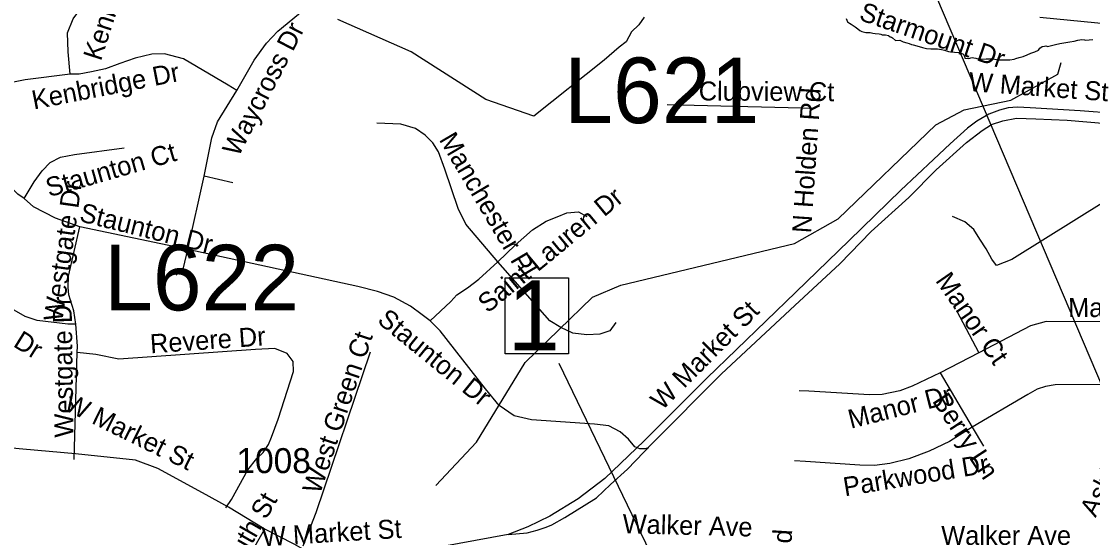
# Model space of a CAD drawing. Extents: x 1662474 to 1856135, y 779280 to 917889.
# Drawn here: x 1745538 to 1750894, y 845145 to 847728 of the extents above; entities that cross this region are included whole.
import ezdxf

# ---------------------------------------------------------------- set-up
doc = ezdxf.new("R2010")
doc.units = 0
for name, color, linetype in [('Exist Hydrographic Creek Single Shore', 7, 'Continuous'), ('Exist Hydrographic Misc Water Feature', 7, 'Continuous'), ('Exist Road Non-System Structure Non-Sys NCDOT Number Label', 7, 'Continuous'), ('Exist Road Non-System Type 51', 7, 'Continuous'), ('Exist Road Non-System Type 51 Label', 7, 'Continuous'), ('Exist Road Primary Interstate Structure Cantilever Sign Number Label', 7, 'Continuous'), ('Exist Road Secondary Structure Standard Bridge Number Label', 7, 'Continuous'), ('Exist Road Secondary Type 51 Divided Attributed', 7, 'Continuous'), ('Exist Road Secondary Type 51 Label', 7, 'Continuous'), ('Exist Road Secondary Type 51 Number Label', 7, 'Continuous'), ('Exist Road Secondary Type 51 Undivided 4 Lane Attributed', 7, 'Continuous')]:
    doc.layers.add(name, color=color, linetype=linetype)

msp = doc.modelspace()

# ---------------------------------------------------------------- linework, layer by layer
at = {"layer": 'Exist Hydrographic Creek Single Shore'}
for points in [[(1749661.8, 847742.9), (1749669.1, 847726.4), (1749679.4, 847718.8), (1749687, 847713.5), (1749692.2, 847710.3), (1749707.1, 847700.4), (1749720, 847690.4), (1749730.8, 847682.2), (1749740.5, 847677), (1749761, 847672.3), (1749782.2, 847671.8), (1749795.9, 847669.7), (1749806.9, 847667.3), (1749826.9, 847666.2), (1749835.2, 847663.1), (1749842.6, 847660.5), (1749858.9, 847660.8), (1749873.6, 847657.1), (1749882.2, 847651), (1749888, 847648.1), (1749893.2, 847645.5), (1749909.2, 847631.6), (1749929.8, 847633.2), (1749946.5, 847626.1), (1749965.4, 847619.8), (1749976.5, 847617.9), (1749988, 847612.9), (1749996.9, 847609.8), (1750015.9, 847605.6), (1750043.4, 847598)], [(1750043.4, 847598), (1750063.9, 847593), (1750084.9, 847590.7), (1750105.9, 847589.9), (1750119.2, 847589.9), (1750139.5, 847586.8), (1750153.4, 847584.6), (1750173.2, 847577.6), (1750183.8, 847576.2), (1750204.5, 847574.4), (1750225.8, 847572.6), (1750245.2, 847565.8), (1750251.2, 847561), (1750254.4, 847551.6), (1750255.2, 847544.4), (1750276.1, 847542.9), (1750285.4, 847546.1), (1750294.2, 847547.9), (1750299.8, 847546.1), (1750310.2, 847543.7), (1750321.1, 847541.3), (1750342.1, 847538.7), (1750362.5, 847539.8), (1750383.5, 847540.8), (1750394.9, 847540.8), (1750414.5, 847536.6), (1750424.5, 847535.6), (1750445.5, 847535.2), (1750459.9, 847534.8), (1750480.6, 847535.2), (1750501.4, 847539.2), (1750510.6, 847542.1), (1750526.6, 847547.1), (1750547.6, 847551.6), (1750567, 847559.7), (1750585.4, 847568.1), (1750604.8, 847575.2), (1750624, 847583.6), (1750626.9, 847588.8), (1750631.2, 847594.6), (1750642.4, 847601.4), (1750653.1, 847604.1), (1750660.4, 847606.1), (1750665.1, 847604.1), (1750668.6, 847602.2), (1750688.8, 847607.4), (1750709, 847612.2), (1750729.8, 847616.9), (1750750.8, 847619.8), (1750761, 847622.9), (1750781.1, 847626.1), (1750801.6, 847628.7), (1750820.8, 847633.9), (1750840.2, 847637.6), (1750854.4, 847635.8), (1750858.9, 847633.7), (1750876.4, 847635.2), (1750894.8, 847637.9)]]:
    msp.add_lwpolyline(points, dxfattribs=at)
at = {"layer": 'Exist Hydrographic Misc Water Feature'}
for points in [[(1748651.6, 847749.4), (1748624.9, 847710.9), (1748587.9, 847675.3), (1748561.2, 847624.9), (1748527, 847598.2), (1748451.4, 847534.5), (1748100.6, 847253.9), (1747859.7, 847337.6), (1747486.7, 847575), (1747120.6, 847736.7)], [(1747610.7, 845406.1), (1747812.7, 845621.9), (1748056.7, 846020.6), (1748393.6, 846348.6), (1748535.7, 846408), (1749403.7, 846616.8), (1749621.7, 846740.4), (1750109.7, 847209.7), (1750251.6, 847285.6), (1750485.8, 847333.3), (1750719.7, 847463.1), (1750736.7, 847521.8)]]:
    msp.add_lwpolyline(points, dxfattribs=at)
at = {"layer": 'Exist Road Non-System Structure Non-Sys NCDOT Number Label'}
msp.add_line((1751256.2, 845162.3), (1749923.3, 848302.4), dxfattribs=at)
at = {"layer": 'Exist Road Non-System Type 51'}
for p, q in [((1749506.4, 847291.9), (1748766.8, 847311.1)), ((1746369.9, 846585.9), (1746451.4, 846953.9)), ((1746595.1, 846919.5), (1746451.4, 846953.9)), ((1746369.9, 846585.9), (1745829.2, 846700.4)), ((1750214.5, 846281.8), (1750325.8, 846069.9)), ((1745801.4, 845535), (1745816.6, 846070.4)), ((1750325.8, 846069.9), (1750131.9, 845969.7)), ((1750131.9, 845969.7), (1750292.4, 845697.5)), ((1749475.9, 845877), (1749427.1, 845879.7)), ((1750292.4, 845697.5), (1750348.9, 845602.8)), ((1749458.4, 845525.4), (1749403.2, 845528.8))]:
    msp.add_line(p, q, dxfattribs=at)
for points in [[(1746614.6, 847381.8), (1746701.1, 847533.9), (1746762.6, 847619.2), (1746819.9, 847678.6), (1747159.1, 847958.9)], [(1745781.5, 847463.1), (1745771, 847575.7), (1745767.9, 847670.4), (1745797, 847741.2), (1745843.6, 847803.8), (1745853.1, 847838.2), (1745860.5, 847874.6)], [(1751165.1, 847750.2), (1751090.6, 847725.5), (1751049.9, 847719), (1750992.4, 847715.4), (1750920.2, 847719), (1750631, 847747.9)], [(1746614.6, 847381.8), (1746571, 847408), (1746347.9, 847540.2), (1746254.1, 847564.9), (1746189.4, 847564.2), (1746106.1, 847544.4), (1746029.2, 847517.2), (1745958.4, 847491.2), (1745887.5, 847474.7), (1745827.1, 847463.1), (1745781.5, 847463.1)], [(1745781.5, 847463.1), (1745557.4, 847436.1), (1745287.6, 847381.4)], [(1745551.1, 846841.4), (1745519.9, 846862.9), (1745461.6, 846923.4), (1745404.4, 847006.9), (1745364.4, 847077.5), (1745345.9, 847125.6), (1745324, 847209), (1745287.6, 847381.4)], [(1746451.4, 846953.9), (1746489.6, 847145), (1746518.8, 847224.5), (1746614.6, 847381.8)], [(1747919.8, 846524.5), (1747760.1, 846714), (1747721.9, 846791.2), (1747655.2, 846989.1), (1747622.9, 847074.4), (1747594.9, 847120.4), (1747556.2, 847158.9), (1747508.5, 847191.2), (1747434.5, 847212.9), (1747314.6, 847217.9)], [(1745551.1, 846841.4), (1745601.1, 846925.6), (1745640.9, 846980.7), (1745681.2, 847021.4), (1745733.5, 847047.6), (1745803.2, 847061), (1746052.1, 847095.4)], [(1745829.2, 846700.4), (1745708.5, 846742.4), (1745599.1, 846800.6), (1745551.1, 846841.4)], [(1751581.4, 846819.2), (1751223.1, 846844.2), (1751031.2, 846853.7), (1751004, 846852.6), (1750968.6, 846834.8), (1750489.6, 846536.4), (1750414.5, 846505.9), (1750390.6, 846537.7), (1750362.5, 846589.4), (1750331, 846638.9), (1750299.8, 846686.8), (1750255.9, 846725.4), (1750194, 846751.6)], [(1747919.8, 846524.5), (1748006.4, 846608.2), (1748093.9, 846684.9), (1748162.6, 846727.7), (1748216.6, 846750.5), (1748265.6, 846769.4), (1748324, 846775.7), (1748365.6, 846751.2)], [(1745810.4, 846212.7), (1745800.1, 846279.7), (1745774.9, 846359.7), (1745771, 846395.7), (1745774.1, 846452.6), (1745829.2, 846700.4)], [(1746312.1, 846457.9), (1746347.9, 846494.4), (1746369.9, 846585.9)], [(1747581.1, 846230), (1747542.6, 846260.2), (1747483.4, 846302.8), (1747400.1, 846347.4), (1747318.8, 846375.7), (1747219.9, 846401.7), (1746369.9, 846585.9)], [(1745810.4, 846212.7), (1745769.9, 846213.2), (1745616.6, 846230.9), (1745556.4, 846251.2), (1745489.6, 846290.2), (1745418.8, 846337.1), (1745274.1, 846429.8), (1745121.9, 846518.5), (1745047.4, 846539.5), (1744922.1, 846548.9), (1744561.1, 846553.4)], [(1747581.1, 846230), (1747684.4, 846326.6), (1747715.6, 846359.7), (1747767.9, 846395.4), (1747825.9, 846438.2), (1747919.8, 846524.5)], [(1748510.4, 846221.1), (1748480.1, 846178.9), (1748430.2, 846162.1), (1748364.6, 846159.9), (1748295.9, 846168.4), (1748234.5, 846196.2), (1748180.4, 846229.8), (1747919.8, 846524.5)], [(1745816.6, 846070.4), (1745817.5, 846103.5), (1745810.4, 846212.7)], [(1748605.1, 845599.6), (1748573.1, 845637.2), (1748532.4, 845674.7), (1748475.1, 845703.9), (1748404.2, 845712.8), (1748088.6, 845734), (1748001.1, 845753.7), (1747927.1, 845805.7), (1747858.4, 845889.1), (1747631.4, 846178.9), (1747581.1, 846230)], [(1751384.6, 846179.9), (1751260.4, 846216.4), (1751144.9, 846223.8), (1750661.5, 846225.9), (1750583.5, 846203.8), (1750325.8, 846069.9)], [(1746560.5, 845293.4), (1746588.4, 845336.1), (1746669.4, 845483.1), (1746714.4, 845539.8), (1746746.1, 845571.2), (1746773.1, 845610.4), (1746788.9, 845647.7), (1746821.4, 845737.7), (1746898, 845976.5), (1746895.9, 846026.4), (1746866.5, 846066.5), (1746805.4, 846091.4), (1746708.5, 846085.9), (1746025.1, 846037.9), (1745910.4, 846060.2), (1745816.6, 846070.4)], [(1746946.9, 845103.9), (1747011.9, 845269.7), (1747283.1, 846074.4)], [(1750131.9, 845969.7), (1749991.6, 845902.8), (1749930.2, 845879.7), (1749842.6, 845861), (1749778, 845859.7), (1749475.9, 845877)], [(1751129.4, 845917.7), (1751090.6, 845914.6), (1751037.6, 845911.4), (1750706.6, 845909.4), (1750658.9, 845901.7), (1750617.9, 845887.2), (1750571.1, 845860.2), (1750292.4, 845697.5)], [(1750292.4, 845697.5), (1750179.1, 845626.4), (1750077.5, 845577.2), (1749974.9, 845539.2), (1749880.1, 845515.9), (1749803.2, 845505.7), (1749730.2, 845506.9), (1749458.4, 845525.4)], [(1748674.1, 845594.4), (1748656.2, 845589.1), (1748630.2, 845588.9), (1748605.1, 845599.6)], [(1746752.1, 845182.9), (1746600.9, 844919.4), (1746395.9, 844578.9)]]:
    msp.add_lwpolyline(points, dxfattribs=at)
at = {"layer": 'Exist Road Secondary Structure Standard Bridge Number Label'}
msp.add_line((1749312.5, 843766.7), (1748227.4, 846016.7), dxfattribs=at)
msp.add_lwpolyline([(1747957, 846444.2), (1748273.9, 846444.2), (1748273.9, 846064.8), (1747957, 846064.8)], close=True, dxfattribs=at)
at = {"layer": 'Exist Road Secondary Type 51 Divided Attributed'}
for points in [[(1751006.8, 847266.7), (1750831.7, 847280.8), (1750582.9, 847295.5), (1750518.6, 847298), (1750471.7, 847295.5), (1750428.3, 847283.3), (1750375.2, 847263.4), (1750315.9, 847228.8), (1750268.9, 847194.2), (1750182.3, 847115.1), (1750098.3, 847036), (1749935.1, 846882.8), (1749676.7, 846630.7), (1749409.6, 846373.6), (1748966, 845943.4), (1748651.1, 845628.7), (1748455.6, 845441.2), (1748322.2, 845339.4), (1748180.9, 845251.9), (1748070, 845198.7), (1747971.7, 845160.7)], [(1747971.7, 845160.7), (1748066.8, 845168.6), (1748117.6, 845182.8), (1748162.2, 845196.8), (1748190.9, 845209.5), (1748255.5, 845245.5), (1748413.1, 845343.9), (1748484.3, 845410.7), (1748569, 845487.5), (1748691.1, 845615.4), (1749038.7, 845963.9), (1749405.1, 846306.4), (1749629.6, 846515.1), (1749787.5, 846676.6), (1749975.7, 846845.8), (1750112.8, 846985.5), (1750263.3, 847122.6), (1750341.3, 847181.7), (1750389.5, 847211.6), (1750445.9, 847230.4), (1750513.3, 847243.5), (1750610.1, 847240.8), (1750767.4, 847233.2), (1750963.7, 847216.5)]]:
    msp.add_lwpolyline(points, dxfattribs=at)
at = {"layer": 'Exist Road Secondary Type 51 Undivided 4 Lane Attributed'}
msp.add_lwpolyline([(1747971.7, 845160.7), (1747645.5, 845100.1), (1747449.5, 845078.8), (1746995.5, 845058.8), (1746901.7, 845111.3), (1746751.9, 845187.9), (1746572.6, 845296.6), (1746442.8, 845369.1), (1746219.4, 845489.9), (1746107.7, 845532.5), (1745807.7, 845563.9), (1745544.2, 845586.7), (1745348.3, 845605.5)], dxfattribs=at)

# ---------------------------------------------------------------- texts
at = {"layer": 'Exist Road Non-System Type 51 Label'}
for s, rotation, p in [('Kenbridge Ct', 72.0825, (1745934.9, 847526)), ('Starmount Dr', 341.0524, (1749721.6, 847736.6)), ('Waycross Dr', 62.6755, (1746622.5, 847045.8)), ('Kenbridge Dr', 11.0844, (1745600, 847286.4)), ('Clubview Ct', 359.6654, (1748924.6, 847332.2)), ('N Holden Rd', 86.0708, (1749486.1, 846666)), ('Manchester Pl', 300.5624, (1747623.8, 847136.8)), ('Staunton Ct', 15.9672, (1745675.8, 846847.9)), ('Westgate Dr', 81.9802, (1745742.2, 846222.4)), ('Saint Lauren Dr', 39.6282, (1747869.7, 846264.6)), ('Staunton Dr', 345.9554, (1745823, 846728.8)), ('Brompton Dr', 328.2272, (1744993.5, 846412.9)), ('Manor Ct', 304.6785, (1750105, 846430.7)), ('Westgate Dr', 90.8179, (1745798.6, 845646.1)), ('Manor Dr', 0.0897, (1750771.8, 846248.2)), ('Staunton Dr', 320.8361, (1747312.3, 846223.8)), ('Revere Dr', 3.9638, (1746184.2, 846066.7)), ('West Green Ct', 71.5823, (1747030.8, 845357.8)), ('Manor Dr', 14.2165, (1749685.4, 845689.3)), ('Berry Ln', 303.0951, (1750089.4, 845828.7)), ('Ashland Dr', 61.8338, (1750909.1, 845241.7)), ('Parkwood Dr', 9.3644, (1749655.6, 845350.9)), ('Dartmouth St', 60.2219, (1746449, 844685.3)), ('Walker Ave', 358.4695, (1748543.3, 845167.3)), ('S Holden Rd', 86.3568, (1749346.9, 844465))]:
    msp.add_text(s, height=95, rotation=rotation, dxfattribs=at).set_placement(p)
msp.add_text('Walker Ave', height=95, dxfattribs=at).set_placement((1750137.2, 845108.4))
at = {"layer": 'Exist Road Primary Interstate Structure Cantilever Sign Number Label'}
for s, p in [('L621', (1748252.2, 847218.7)), ('L622', (1745951, 846281.9))]:
    msp.add_text(s, height=328.08, dxfattribs=at).set_placement(p)
at = {"layer": 'Exist Road Secondary Structure Standard Bridge Number Label'}
msp.add_text('1', height=350, dxfattribs=at).set_placement((1747969.5, 846081.7))
at = {"layer": 'Exist Road Secondary Type 51 Label'}
for rotation, p in [(355.7743, (1750272.9, 847379.4)), (45.1919, (1748741.6, 845777.2)), (333.8396, (1745744.1, 845787.4)), (3.4635, (1746743.5, 845101.3))]:
    msp.add_text('W Market St', height=95, rotation=rotation, dxfattribs=at).set_placement(p)
at = {"layer": 'Exist Road Secondary Type 51 Number Label'}
msp.add_text('1008', height=125, dxfattribs=at).set_placement((1746613.3, 845467.4))

doc.saveas('drawing.dxf')
